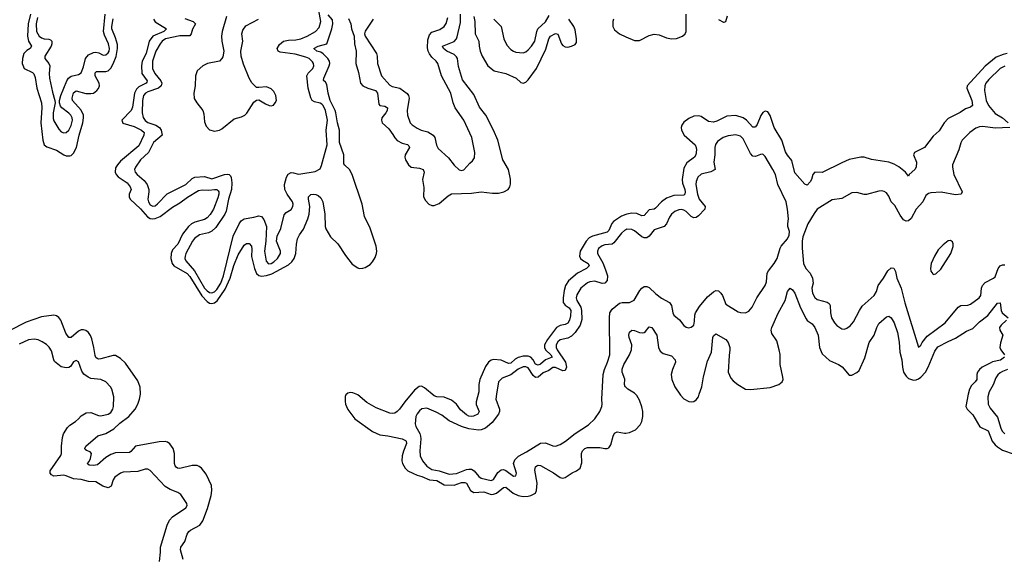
# Model space of a CAD drawing. Header units: inches. Extents: x 2001573 to 2220545, y 644482 to 846830.
# Tile 510 of 656: x 2115093 to 2123065, y 803933 to 808265. Entities that reach past the tile are written whole.
import ezdxf

# ---------------------------------------------------------------- set-up
doc = ezdxf.new("R2010")
doc.units = ezdxf.units.IN
doc.header["$MEASUREMENT"] = 0
doc.layers.add('C1810', color=7, linetype='Continuous')
doc.layers.add('C1820', color=7, linetype='Continuous')

msp = doc.modelspace()

# ---------------------------------------------------------------- linework, layer by layer
at = {"layer": 'C1810', "color": 5}
for points, elevation in [([(2116430, 808273.8), (2116498.7, 808250), (2116516.3, 808230), (2116493.1, 808186.9), (2116482.3, 808150), (2116470, 808135), (2116390, 808134.3), (2116274.7, 808110), (2116245.4, 808090), (2116229.5, 808070), (2116195.3, 808010), (2116169.6, 807930), (2116168.5, 807870), (2116186.1, 807830), (2116236.1, 807770), (2116243.9, 807750), (2116238.6, 807730), (2116218.2, 807710), (2116130, 807680.6), (2116110.4, 807669.6), (2116095, 807650), (2116086.1, 807610), (2116083.4, 807510), (2116091.7, 807471.7), (2116110, 807447.9), (2116131.8, 807431.8), (2116195.8, 807410), (2116225.9, 807390), (2116238.9, 807370), (2116246.7, 807330), (2116175.6, 807270), (2116136, 807190), (2116070.2, 807130), (2116030.2, 807070), (2116023.9, 807050), (2116027.1, 807030), (2116043.2, 807010), (2116101.8, 806961.8), (2116124.3, 806930), (2116138, 806890), (2116139.7, 806870), (2116131.7, 806810), (2116135.6, 806790), (2116150, 806764.9), (2116170, 806753.4), (2116190, 806757.4), (2116210, 806771.8), (2116286.4, 806853.6), (2116438.5, 806930), (2116490, 806977.4), (2116510, 806988.1), (2116590, 806993.2), (2116650, 806976.2), (2116750.1, 807010.2), (2116773.4, 807013.4), (2116789.4, 807009.4), (2116799.5, 806999.5), (2116805.5, 806985.5), (2116810, 806942), (2116807.5, 806890), (2116784.6, 806810), (2116766, 806714), (2116754.5, 806690), (2116680, 806580), (2116650, 806550.7), (2116621.4, 806538.6), (2116550, 806522.3), (2116507.9, 806492.1), (2116491.7, 806470), (2116437.7, 806370), (2116431.6, 806350), (2116430.1, 806330), (2116439, 806310), (2116509.1, 806229.1), (2116590, 806088.9), (2116610, 806066.9), (2116630, 806054.1), (2116650, 806051.5), (2116670, 806059.5), (2116690, 806078.1), (2116721.2, 806130), (2116742, 806190), (2116821.3, 806510), (2116869.3, 806610.7), (2116886.2, 806633.8), (2116910, 806651.5), (2116990, 806664.7), (2117030, 806676.9), (2117051.1, 806671.1), (2117070, 806645.5), (2117090.2, 806590), (2117086.4, 806470), (2117076.3, 806390), (2117089.1, 806309.1), (2117106.7, 806286.7), (2117128.4, 806288.4), (2117150, 806301.7), (2117180.7, 806330), (2117205, 806370), (2117205, 806390), (2117172.4, 806470), (2117178.5, 806510), (2117207.6, 806572.4), (2117235.3, 806684.7), (2117250, 806702), (2117290, 806727.2), (2117303.9, 806750), (2117307.6, 806770), (2117301.4, 806790), (2117258.4, 806850), (2117240.7, 806890), (2117236.5, 806930), (2117252, 806988), (2117267.8, 807012.2), (2117290, 807025.5), (2117310, 807024.9), (2117350, 807013.8), (2117370, 807014.9), (2117484.7, 807035.2), (2117524.7, 807055.3), (2117537.2, 807082.7), (2117582.5, 807250), (2117574.2, 807370), (2117584, 807450), (2117569.9, 807530), (2117550.4, 807570), (2117539.6, 807579.6), (2117527.1, 807587.1), (2117478.6, 807598.6), (2117461.2, 807610), (2117450.4, 807630.4), (2117428.4, 807710), (2117418.3, 807810), (2117427.6, 807832.4), (2117467.7, 807870), (2117473.2, 807890), (2117470.7, 807910), (2117463.7, 807923.7), (2117437.8, 807950), (2117410, 807961.6), (2117324.1, 807984.1), (2117201.7, 808001.7), (2117184.5, 808010), (2117177.1, 808030), (2117197.1, 808062.9), (2117229.5, 808090.5), (2117270, 808099.6), (2117330, 808100.8), (2117370, 808109.2), (2117420.9, 808130), (2117487.4, 808170), (2117517.5, 808202.5), (2117530.4, 808249.6), (2117509.1, 808370)], 280), ([(2115179.3, 808310), (2115162.6, 808230), (2115156.5, 808130), (2115163.3, 808090), (2115187.7, 808050), (2115179.1, 808030), (2115150, 808013.8), (2115127.9, 807990), (2115114.8, 807950), (2115112.6, 807910), (2115130, 807868.2), (2115195.8, 807835.8), (2115206.3, 807826.3), (2115217.7, 807797.7), (2115232.1, 807710), (2115269.8, 807589.8), (2115272.3, 807550), (2115264, 807430), (2115279.5, 807290), (2115290, 807252.2), (2115313.4, 807233.4), (2115390, 807208.4), (2115450, 807170.1), (2115470, 807163.1), (2115498.2, 807161.8), (2115510, 807164), (2115530, 807182.3), (2115553.4, 807230), (2115573.7, 807330), (2115603.4, 807430), (2115610.2, 807470), (2115609.2, 807490), (2115590, 807532.1), (2115519.4, 807610), (2115517.1, 807630), (2115528.5, 807671.5), (2115550, 807688), (2115627.4, 807667.4), (2115670, 807665.5), (2115690, 807670.1), (2115716.8, 807690), (2115730, 807706.7), (2115739.2, 807730), (2115735.5, 807750), (2115703, 807810), (2115704.7, 807835.3), (2115715, 807844.9), (2115790, 807844.2), (2115810, 807851.7), (2115830, 807872.6), (2115850, 807906.9), (2115874.7, 807965.3), (2115885.9, 808030), (2115884.6, 808064.6), (2115870, 808117.3), (2115838.4, 808190), (2115838.1, 808210), (2115850, 808272.4)], 260), ([(2115237.3, 808282.7), (2115226.6, 808230), (2115229.7, 808169.7), (2115250, 808130.9), (2115270, 808117.5), (2115290, 808111), (2115330, 808107.5), (2115342, 808102), (2115352.4, 808090), (2115352.9, 808070), (2115346.8, 808050), (2115296.9, 807970), (2115295.3, 807950), (2115329.2, 807910), (2115336.8, 807890), (2115331, 807830), (2115335.2, 807790), (2115357.8, 807677.8), (2115378, 807610), (2115380.3, 807590), (2115364.1, 807510), (2115364.4, 807464.4), (2115370, 807446.4), (2115410, 807378.7), (2115430, 807356), (2115450, 807347.6), (2115470, 807351.6), (2115490, 807370.3), (2115510, 807407), (2115520.2, 807450), (2115517, 807470), (2115506.2, 807490), (2115490, 807507.8), (2115433.7, 807550), (2115424.2, 807564.2), (2115416.4, 807590), (2115416.1, 807610), (2115425.3, 807650), (2115474.9, 807770), (2115489.2, 807790.8), (2115510, 807807.6), (2115570, 807820.2), (2115590, 807834.9), (2115610, 807883.7), (2115624.6, 807950), (2115650, 807980.4), (2115690, 807999.6), (2115710, 808000.7), (2115734.9, 807994.9), (2115770, 807978.4), (2115790, 807978.8), (2115810, 807995.6), (2115816.4, 808010), (2115819.3, 808030), (2115811.3, 808070), (2115778.9, 808138.9), (2115770.3, 808170), (2115785, 808310)], 280), ([(2116177.5, 808270), (2116188.7, 808248.7), (2116280.3, 808190), (2116260.2, 808170), (2116170.7, 808130), (2116141.3, 808090), (2116116.5, 807990), (2116084, 807930), (2116079.8, 807890), (2116083, 807830), (2116125, 807770), (2116121.6, 807758.4), (2116117.8, 807750), (2116058.1, 807721.9), (2116038.6, 807701.4), (2116023.6, 807670), (2116005.3, 807554.7), (2115996, 807530), (2115919.7, 807450), (2115927.5, 807427.5), (2116020.6, 807400.6), (2116078, 807370), (2116099.6, 807350), (2116099, 807330), (2116056.4, 807243.6), (2115910, 807117.3), (2115885.3, 807090), (2115870, 807064), (2115866.1, 807030), (2115874.1, 807010), (2115890, 806991.5), (2115962.7, 806942.7), (2115988.5, 806910), (2115994.5, 806890), (2115979.2, 806850), (2115978.5, 806830), (2115988.3, 806810), (2116071.9, 806731.9), (2116127.6, 806667.6), (2116150, 806655.3), (2116170, 806650.6), (2116190, 806653.4), (2116230, 806671.1), (2116330, 806746.8), (2116390, 806780.3), (2116452.4, 806827.6), (2116540.4, 806879.6), (2116570, 806886.7), (2116624, 806884), (2116670, 806889.4), (2116688.3, 806888.3), (2116699.4, 806879.4), (2116704.9, 806870), (2116705.3, 806850), (2116697.7, 806822.3), (2116661.2, 806730), (2116634.4, 806685.6), (2116610, 806658.4), (2116590, 806646), (2116510, 806623.1), (2116485, 806610), (2116460.6, 806590), (2116410, 806527.2), (2116372.8, 806447.2), (2116330, 806401), (2116318.3, 806370), (2116316.3, 806330), (2116327.9, 806290), (2116340.6, 806270), (2116450, 806207.7), (2116470, 806184.2), (2116566.6, 806026.6), (2116610, 805981.8), (2116630, 805968.9), (2116650, 805966.2), (2116670, 805971.6), (2116692.5, 805987.5), (2116757.4, 806082.6), (2116798.2, 806170), (2116827.4, 806272.6), (2116861.5, 806358.5), (2116910, 806437.1), (2116930, 806452.4), (2116950, 806452.7), (2116968.9, 806428.9), (2116973.1, 806406.9), (2116970, 806344.9), (2116994.6, 806250), (2117010, 806209.6), (2117030, 806191.6), (2117050, 806186), (2117090, 806190.9), (2117133.4, 806206.6), (2117270, 806278.8), (2117296.6, 806303.4), (2117315.3, 806330), (2117329.1, 806370), (2117333.1, 806446.9), (2117342.7, 806490), (2117358.4, 806521.6), (2117391.4, 806568.6), (2117425.4, 806650), (2117437.1, 806690), (2117441.3, 806750), (2117431.7, 806810), (2117432.6, 806830), (2117450, 806847.4), (2117470, 806851.7), (2117490, 806849.3), (2117510, 806839.8), (2117530, 806821.2), (2117546.2, 806790), (2117564.2, 806690), (2117565.8, 806590), (2117571, 806570), (2117610, 806506.7), (2117670.1, 806450.1), (2117730, 806355.6), (2117784.7, 806284.7), (2117830, 806254), (2117842.8, 806250), (2117870, 806251.1), (2117890, 806257.6), (2117930, 806281.9), (2117950, 806304.2), (2117970, 806337.5), (2117982.5, 806370), (2117984.8, 806390), (2117979, 806430), (2117930, 806576.4), (2117884.1, 806670), (2117865.2, 806770), (2117786.2, 807010), (2117764.6, 807050), (2117725, 807085), (2117717.9, 807097.9), (2117716.8, 807170), (2117683.6, 807270), (2117682.5, 807370), (2117666.1, 807430), (2117653.7, 807510), (2117648, 807530), (2117607.3, 807610), (2117591.2, 807670), (2117580.8, 807740.8), (2117570, 807758.8), (2117552.4, 807772.4), (2117554.6, 807790), (2117599.2, 807890), (2117604.1, 807910), (2117600.5, 807930), (2117588.3, 807950), (2117550, 807987.6), (2117530, 808000.9), (2117498.7, 808010), (2117474, 808030), (2117509.6, 808050), (2117578.8, 808070), (2117620.6, 808190), (2117628, 808230), (2117624.8, 808264.8), (2117590, 808304.1)], 260), ([(2116767.2, 808290), (2116732.2, 808170), (2116726.4, 808130), (2116729.2, 808090), (2116745.1, 808010), (2116736.8, 807963.2), (2116730, 807949.8), (2116710, 807929.9), (2116612.7, 807910), (2116575.6, 807890), (2116530.3, 807850), (2116516.5, 807810), (2116514.2, 807730), (2116503.9, 807670), (2116506.6, 807626.6), (2116526.3, 807590), (2116574.6, 807530), (2116582.8, 807502.8), (2116590, 807436), (2116602.3, 807402.3), (2116630, 807373.7), (2116670, 807361.7), (2116710, 807370.2), (2116730, 807381.3), (2116830, 807461.5), (2116890, 807477.8), (2116914.7, 807490), (2116933.2, 807506.8), (2116990, 807596.3), (2117010, 807613), (2117030, 807614.9), (2117082, 807582), (2117112, 807570), (2117130, 807567.4), (2117147, 807573), (2117162, 807590), (2117170.9, 807610), (2117167.4, 807650), (2117150, 807684.2), (2117130, 807705.1), (2117090, 807721), (2117030, 807714.3), (2117010, 807716.3), (2116972.6, 807752.6), (2116949.9, 807790), (2116904, 807904), (2116886, 807970), (2116882.3, 808010), (2116899.4, 808090), (2116891.3, 808150), (2116899.2, 808180.7), (2116925, 808215), (2117027.1, 808270)], 320), ([(2117754.2, 808274.2), (2117774.8, 808230), (2117780.4, 808190), (2117801.1, 808130), (2117804.4, 808070), (2117817.5, 808010), (2117815.5, 807910), (2117836.5, 807836.5), (2117851.6, 807750), (2117871.3, 807730), (2117912.8, 807710), (2117973, 807690), (2117988.7, 807668.7), (2118001.2, 807581.2), (2118010, 807569.4), (2118050, 807563.5), (2118070.1, 807550.1), (2118068.6, 807530), (2118057.6, 807510), (2118025.6, 807470), (2118021.2, 807450), (2118029.1, 807430), (2118081, 807381), (2118115.1, 807335.1), (2118130, 807306.7), (2118150, 807284.8), (2118190, 807264.3), (2118232.7, 807252.7), (2118243.6, 807243.6), (2118249, 807230), (2118215.2, 807170), (2118212.2, 807150), (2118216.5, 807130), (2118240.3, 807090), (2118263, 807070), (2118330, 807062.6), (2118358.7, 807050), (2118366.5, 807030), (2118354.4, 806970), (2118364.8, 806904.8), (2118363.2, 806830), (2118379, 806799), (2118406, 806770), (2118430, 806759.7), (2118450, 806758.9), (2118490, 806776.2), (2118561.3, 806838.7), (2118590, 806854.3), (2118750, 806858.2), (2118830, 806869.3), (2118921.6, 806858.4), (2118970, 806859.2), (2119012.7, 806870), (2119047.3, 806890), (2119060.4, 806910), (2119067.3, 806932.7), (2119067.5, 806972.5), (2119050.9, 807050.9), (2119004.5, 807130), (2118964.5, 807290), (2118930.4, 807370), (2118867.9, 807490), (2118817.1, 807557.1), (2118770, 807657.6), (2118678.2, 807778.2), (2118645.2, 807885.2), (2118636.5, 807950), (2118630, 807962.7), (2118610, 807983), (2118551.6, 808010), (2118524, 808030), (2118516.4, 808050), (2118610, 808087.7), (2118629.9, 808110), (2118635.3, 808124.7), (2118661.9, 808241.9), (2118662.5, 808310)], 260), ([(2117954, 808270), (2117890, 808171.3), (2117885.5, 808150), (2117891.3, 808130), (2117980.7, 807990), (2117987.1, 807970), (2117991.3, 807910), (2118021.3, 807810), (2118090, 807735), (2118110, 807723.2), (2118170.8, 807710.8), (2118230, 807665.7), (2118241.3, 807650), (2118247.5, 807630), (2118229.3, 807530), (2118231.9, 807491.9), (2118253.8, 807430), (2118270, 807411.6), (2118310, 807384.7), (2118343, 807370), (2118396.7, 807356.7), (2118440.3, 807330), (2118452.9, 807310), (2118468.1, 807248.1), (2118480.4, 807220.4), (2118564.6, 807144.6), (2118610, 807086.8), (2118650, 807047.3), (2118670, 807042), (2118690, 807048), (2118737.2, 807102.8), (2118758.9, 807121.1), (2118774.6, 807145.4), (2118777.2, 807190), (2118754.3, 807310), (2118688.5, 807450), (2118618.9, 807550), (2118603.5, 807590), (2118582.4, 807670), (2118507.9, 807810), (2118478, 807910), (2118466.2, 807930), (2118430, 807962), (2118410, 807987.8), (2118400.1, 808010), (2118396, 808036), (2118397.5, 808102.5), (2118410, 808143.2), (2118430, 808164.5), (2118495.3, 808184.7), (2118529.7, 808210), (2118545.4, 808234.6), (2118558.1, 808281.9)], 280), ([(2118771, 808291), (2118778.5, 808250), (2118781.7, 808150), (2118811.4, 808091.4), (2118812.7, 808050), (2118820.5, 808010), (2118837.1, 807970), (2118882.9, 807890), (2118934.4, 807850), (2119030, 807829.3), (2119111.9, 807791.9), (2119150, 807755.8), (2119170, 807750.3), (2119190, 807758.9), (2119210, 807777.3), (2119277.8, 807870), (2119353, 808027), (2119378.1, 808110), (2119390, 808132.2), (2119430, 808153.5), (2119450, 808147.6), (2119478.5, 808070), (2119490, 808054.4), (2119510, 808044.7), (2119530, 808043.3), (2119561, 808050), (2119590, 808063.8), (2119600.2, 808079.8), (2119602.4, 808110), (2119590, 808183.5), (2119578.5, 808210), (2119538.9, 808270)], 260), ([(2118931.3, 808270), (2118991.5, 808210), (2119012.4, 808110), (2119038, 808058), (2119070, 808023.7), (2119090, 808008.9), (2119110, 808001.7), (2119170, 807996.4), (2119190, 808004.4), (2119210, 808019.5), (2119236.4, 808050), (2119262.7, 808090), (2119279.5, 808170), (2119288.4, 808191.6), (2119350, 808246.5), (2119380.4, 808299.6)], 280), ([(2119901.9, 808270), (2119894.8, 808250), (2119894.2, 808210), (2119910, 808182), (2119948.8, 808150), (2120000, 808126.7)], 260), ([(2120000, 806685.7), (2119966.8, 806673.2), (2119900.8, 806630), (2119887.2, 806612.8), (2119862, 806558), (2119850, 806543.9), (2119729.8, 806510.2), (2119703.8, 806496.2), (2119678.3, 806470), (2119630.6, 806390), (2119624.2, 806350), (2119633.2, 806330), (2119650, 806315.5), (2119695.2, 806290), (2119703.6, 806270), (2119680.8, 806250), (2119610, 806211.6), (2119537.5, 806150), (2119512.9, 806110), (2119502, 806070), (2119493.9, 806010), (2119494.3, 805974.4), (2119510, 805950.8), (2119542.4, 805930), (2119554.7, 805910), (2119553.2, 805866.8), (2119544.8, 805830), (2119530, 805807.4), (2119510, 805794.4), (2119470, 805788.4), (2119438.1, 805770), (2119367.1, 805672.9), (2119343.3, 805630), (2119342, 805610), (2119351.2, 805590), (2119393.8, 805550), (2119404.6, 805530), (2119351.2, 805508.8), (2119310, 805474.7), (2119290, 805466.2), (2119270, 805474.5), (2119249.2, 805510), (2119230.8, 805530.8), (2119210, 805539.5), (2119170, 805538.9), (2119130, 805528.6), (2119104.3, 805515.7), (2119070, 805482.6), (2119050, 805478.5), (2118990, 805506.7), (2118930, 805512.2), (2118910, 805505.6), (2118890, 805489.1), (2118864.7, 805455.3), (2118818.9, 805350), (2118810.1, 805310), (2118811.2, 805250), (2118787.9, 805170), (2118790, 805146), (2118813.4, 805090), (2118802.8, 805070), (2118766.3, 805053.7), (2118750, 805049.9), (2118730, 805052.2), (2118710, 805063.2), (2118662.9, 805102.9), (2118629.1, 805150), (2118590, 805182), (2118530, 805205.8), (2118470, 805208.6), (2118450, 805216), (2118370, 805281.1), (2118345.3, 805294.7), (2118326.6, 805293.4), (2118290, 805263.7), (2118211.3, 805170), (2118169.4, 805110.6), (2118150, 805089.9), (2118130, 805077), (2118110, 805072.9), (2118090, 805076.4), (2117979.4, 805119.4), (2117904.5, 805164.5), (2117830, 805225.8), (2117790, 805241), (2117770, 805243.5), (2117750, 805239.7), (2117734.7, 805225.3), (2117729.4, 805210.6), (2117727.8, 805172.2), (2117730.2, 805150), (2117738.5, 805130), (2117750, 805106.9), (2117806.4, 805030), (2117950, 804927.4), (2118010, 804900.7), (2118074.5, 804894.5), (2118189.1, 804869.1), (2118215.9, 804855.9), (2118221.5, 804850), (2118224.1, 804830), (2118200.9, 804770), (2118190.7, 804730), (2118187.8, 804690), (2118191.3, 804670), (2118213.1, 804630), (2118236.9, 804610), (2118276.9, 804590), (2118310, 804573.8), (2118350, 804562.8), (2118410, 804538), (2118470, 804532.4), (2118530, 804497.4), (2118610, 804494.3), (2118670, 804514.9), (2118696, 804516), (2118710, 804509.4), (2118743.4, 804450), (2118770, 804434.7), (2118850, 804439.9), (2118910, 804418), (2118930, 804419.6), (2118953.3, 804430), (2119010, 804475.3), (2119030, 804476.6), (2119089, 804430), (2119128.4, 804410), (2119170, 804402.5), (2119210, 804404.7), (2119230.7, 804410), (2119267.9, 804430), (2119278.5, 804450), (2119282.6, 804510), (2119263.8, 804616.2), (2119270, 804641.3), (2119280.7, 804650), (2119290, 804654.4), (2119310, 804653.4), (2119413.7, 804593.7), (2119470, 804555.1), (2119490, 804551.1), (2119510, 804555.2), (2119565.3, 804594.7), (2119601.6, 804610), (2119630.8, 804630), (2119644.9, 804675.1), (2119642.7, 804750), (2119650, 804772.7), (2119668.4, 804791.6), (2119690, 804798.2), (2119790, 804798.8), (2119830, 804790.2), (2119850, 804790.3), (2119863.9, 804796.1), (2119880, 804820), (2119897.2, 804890), (2119910, 804914.9), (2119930, 804924.4), (2119990, 804913.6), (2120000, 804914.9)], 260), ([(2120000, 806561.6), (2119990, 806556.8), (2119964.4, 806535.6), (2119904.4, 806455.6), (2119890, 806447.4), (2119830, 806440.6), (2119810, 806433.8), (2119779.1, 806410), (2119770.2, 806390), (2119772, 806370), (2119815.4, 806295.4), (2119837.2, 806237.2), (2119851.2, 806190), (2119849.5, 806150.5), (2119830, 806129.9), (2119810, 806128.6), (2119750, 806145.2), (2119710, 806140.2), (2119690, 806132), (2119635.9, 806090), (2119603.7, 806036.3), (2119597.7, 806010), (2119604.2, 805990), (2119635.4, 805935.4), (2119642.3, 805910), (2119644.8, 805835.2), (2119632.1, 805790), (2119590, 805729.8), (2119560.2, 805699.8), (2119530, 805683.2), (2119470, 805671.5), (2119450, 805654.2), (2119437.4, 805630), (2119436.1, 805610), (2119443.5, 805590), (2119512.2, 805490), (2119519.1, 805450), (2119510, 805423.5), (2119490, 805420.5), (2119430, 805446.4), (2119410, 805445.8), (2119377.5, 805422.5), (2119330, 805403.8), (2119290, 805369.9), (2119270, 805366.7), (2119250, 805382.5), (2119210, 805443.2), (2119190, 805452.5), (2119170, 805451.8), (2119130, 805432.5), (2119070, 805388.2), (2118999.4, 805360.6), (2118970.3, 805330), (2118952.1, 805230), (2118949.3, 805189.3), (2118976.6, 805110), (2118977.6, 805090), (2118970.9, 805070), (2118918.5, 805001.5), (2118898, 804982), (2118863.8, 804956.2), (2118830, 804942), (2118810, 804940.3), (2118730, 804951.1), (2118669.9, 804969.9), (2118570, 805016.1), (2118510, 805060.4), (2118465.9, 805085.9), (2118390, 805116.9), (2118350, 805111.1), (2118330, 805096.3), (2118310, 805071.8), (2118299.6, 805050), (2118295.6, 804990), (2118301.5, 804970), (2118332.9, 804912.8), (2118339.3, 804890), (2118341.6, 804870), (2118331.8, 804771.8), (2118336, 804730), (2118353.5, 804690), (2118388.3, 804648.3), (2118430, 804621.6), (2118490.4, 804610.4), (2118570, 804581.8), (2118630, 804589.2), (2118710, 804620.4), (2118730, 804624.3), (2118750, 804621.9), (2118772.1, 804610), (2118810, 804563.6), (2118830, 804549.1), (2118909.6, 804530.4), (2118930, 804540.4), (2118963.2, 804596.8), (2118990, 804617.2), (2119010, 804620.2), (2119030, 804613.1), (2119090, 804567.6), (2119110, 804568.2), (2119116.3, 804590), (2119092.2, 804670), (2119101, 804699), (2119130.5, 804729.5), (2119196.8, 804763.2), (2119310, 804835), (2119350, 804835.8), (2119410, 804812), (2119430, 804810.3), (2119470, 804822.6), (2119513.3, 804850), (2119590, 804912.3), (2119697.7, 804982.3), (2119749.6, 805030), (2119790, 805090.4), (2119807.2, 805130), (2119809.7, 805150), (2119805.6, 805190), (2119817.4, 805390), (2119827.3, 805430), (2119851.9, 805490), (2119869.9, 805550.1), (2119867.9, 805850), (2119872.3, 805890), (2119890, 805920.2), (2119950, 805968.8), (2119970, 805974.3), (2120000, 805974.1)], 280), ([(2116417.2, 803890), (2116395.3, 803970), (2116396.9, 803990), (2116430, 804038), (2116450, 804095.5), (2116462.5, 804117.5), (2116476.9, 804130), (2116551.6, 804168.4), (2116575.8, 804204.2), (2116614.4, 804305.6), (2116642.8, 804410), (2116649.7, 804450), (2116645.4, 804490), (2116602.2, 804582.2), (2116564.2, 804630), (2116545.6, 804645.6), (2116530, 804651.8), (2116490, 804651.6), (2116390, 804628.2), (2116370, 804631.1), (2116359.6, 804639.6), (2116350.8, 804650.8), (2116346.6, 804670), (2116345.8, 804750), (2116336.4, 804790), (2116308.9, 804828.9), (2116290, 804841), (2116270, 804846.4), (2116223.6, 804843.6), (2116031.6, 804810), (2115994, 804766), (2115981.8, 804758.2), (2115870, 804754.2), (2115830, 804741.8), (2115790, 804716.9), (2115722, 804658), (2115690, 804651.6), (2115655.3, 804655.3), (2115644, 804664), (2115640.7, 804670), (2115655.3, 804684.7), (2115667, 804710), (2115674.5, 804750), (2115663.7, 804763.7), (2115634.3, 804774.3), (2115623.5, 804783.5), (2115619.6, 804790), (2115629.7, 804810), (2115726.1, 804893.9), (2115790, 804913.4), (2115855.7, 804950), (2115903.9, 804996.1), (2115975.4, 805050), (2116027, 805110), (2116050.8, 805150), (2116064.1, 805190), (2116070.8, 805230), (2116068.6, 805288.6), (2116050, 805338.4), (2115950, 805482.9), (2115910, 805519.7), (2115870, 805543.1), (2115850, 805543.9), (2115750, 805516.3), (2115730, 805514.2), (2115719.3, 805519.3), (2115708.4, 805528.4), (2115703.8, 805543.8), (2115694.5, 805610), (2115678.3, 805678.3), (2115666.5, 805706.5), (2115649.7, 805730), (2115627.9, 805747.9), (2115610, 805753.3), (2115590, 805752), (2115570, 805742.4), (2115510, 805688.7), (2115490, 805689.7), (2115465.9, 805725.9), (2115425.3, 805830), (2115410, 805852.1), (2115390, 805866), (2115370, 805869.7), (2115270, 805858.4), (2115144.5, 805815.5), (2115014.2, 805745.8)], 260), ([(2116224.1, 803875.9), (2116233, 803950), (2116232.3, 803990), (2116286, 804170), (2116305.6, 804210), (2116330, 804237.7), (2116438.9, 804310), (2116448.2, 804330), (2116445.4, 804345.4), (2116398.7, 804418.7), (2116374, 804434), (2116310, 804457.8), (2116270, 804483.5), (2116150, 804611.8), (2116130, 804623.6), (2116110, 804622.4), (2116050, 804604.5), (2115930, 804598.8), (2115907.9, 804592.1), (2115862.3, 804557.7), (2115850, 804537), (2115833.9, 804486.1), (2115810, 804472.7), (2115764.9, 804484.9), (2115710, 804521.6), (2115650, 804524.5), (2115590, 804538.2), (2115530, 804543.6), (2115470, 804569.9), (2115450, 804573.8), (2115370, 804565.6), (2115350, 804577), (2115340.5, 804590), (2115338.7, 804610), (2115427, 804733), (2115431.5, 804750), (2115430.5, 804810), (2115439, 804881), (2115448.7, 804910), (2115479.8, 804960.2), (2115499, 804981), (2115546, 805010), (2115569.3, 805030), (2115590, 805055.5), (2115630, 805078.4), (2115670, 805082.4), (2115730, 805058.4), (2115750, 805055.8), (2115809, 805070), (2115830, 805082), (2115847.8, 805110), (2115852.4, 805130), (2115855.1, 805210), (2115839.7, 805270), (2115827.8, 805290), (2115790.6, 805330.6), (2115748.7, 805350), (2115670, 805358), (2115647.6, 805367.6), (2115612.7, 805392.7), (2115596.6, 805416.6), (2115570, 805494), (2115550, 805504.5), (2115540.7, 805499.3), (2115530, 805492.3), (2115504.2, 805455.8), (2115490, 805448.2), (2115470, 805443.1), (2115430, 805451.2), (2115376.2, 805496.2), (2115368.5, 805510), (2115350, 805580.9), (2115331.3, 805611.3), (2115310, 805632.3), (2115275.2, 805655.2), (2115243.7, 805670), (2115210, 805676.8), (2115165.5, 805670), (2115090, 805636.8)], 280), ([(2120000, 805286.7), (2119996.4, 805290), (2119990.9, 805310), (2119992.7, 805352.7), (2119970.8, 805410), (2119972.1, 805432.1), (2119984.7, 805470), (2120000, 805497.2)], 260)]:
    msp.add_lwpolyline(points, dxfattribs=dict(at, elevation=elevation))
at = {"layer": 'C1820', "color": 5}
for points, elevation in [([(2120000, 808126.7), (2120070, 808094.9), (2120110, 808095.6), (2120190, 808135.5), (2120230, 808147), (2120270, 808141.1), (2120330, 808117.1), (2120369.5, 808109.5), (2120410, 808111.1), (2120460.5, 808130), (2120481, 808150), (2120488.7, 808170), (2120488.6, 808310)], 260), ([(2120750, 808266.1), (2120790, 808243.5), (2120795.9, 808244.1), (2120810, 808250.3), (2120824.2, 808295.8)], 260), ([(2123089.2, 807990.8), (2123056.3, 807983.7), (2122998.7, 807961.3), (2122910, 807887.3), (2122762.8, 807730), (2122760.7, 807710), (2122801, 807610), (2122807.2, 807570), (2122790, 807555.1), (2122750, 807542.7), (2122707.2, 807512.8), (2122610, 807464.8), (2122576.6, 807430), (2122536.9, 807363.1), (2122490, 807322), (2122417.4, 807230), (2122337.6, 807190), (2122330.3, 807170), (2122353.7, 807110), (2122352.2, 807070), (2122340.5, 807050), (2122294.8, 807010), (2122290, 806998), (2122265.1, 807030), (2122210, 807071.5), (2122173.3, 807093.3), (2122130.8, 807110.8), (2121990, 807132), (2121930, 807149.8), (2121902, 807150), (2121810, 807131.1), (2121750, 807106.2), (2121590, 807025.8), (2121530, 807029.5), (2121514.4, 807010), (2121504.9, 806970), (2121494.3, 806950), (2121470, 806923.6), (2121450, 806931.6), (2121370, 807023), (2121344.7, 807124.7), (2121310, 807166), (2121294.1, 807194.1), (2121263.9, 807290), (2121201.2, 807390), (2121170, 807487.8), (2121150, 807519.3), (2121130, 807523.1), (2121110, 807511.9), (2121092.9, 807487.2), (2121063.3, 807416.7), (2121050, 807395.6), (2121045.2, 807394.8), (2121030, 807393.6), (2120977, 807450), (2120950, 807468.3), (2120890, 807488.2), (2120817.7, 807482.3), (2120737.9, 807442.1), (2120710, 807434.3), (2120670, 807440.2), (2120610, 807479.1), (2120590, 807485.2), (2120550, 807482), (2120510, 807465), (2120470, 807434), (2120453.5, 807410), (2120448.8, 807390), (2120451.7, 807370), (2120473.5, 807330), (2120560.7, 807250), (2120571.1, 807230), (2120572.2, 807210), (2120566.7, 807170), (2120555.6, 807150), (2120494, 807106), (2120470, 807060.5), (2120456.3, 806970), (2120460.5, 806940.5), (2120477.9, 806890), (2120481.4, 806870), (2120478.2, 806850), (2120470, 806842.5), (2120390, 806841), (2120330, 806817.8), (2120290, 806789.2), (2120241.5, 806738.5), (2120230, 806730.7), (2120190, 806723.5), (2120150, 806679.3), (2120130, 806675.4), (2120090, 806694.2), (2120050, 806697.9), (2120010, 806689.5), (2120000, 806685.7)], 260), ([(2123070, 807889.3), (2123030, 807868), (2122938.7, 807781.3), (2122916.1, 807750), (2122907.6, 807730), (2122904.5, 807690), (2122916.8, 807610), (2122937.6, 807570), (2122990, 807503.8), (2123050.3, 807470), (2123094.9, 807430)], 280), ([(2123110.6, 807390), (2122990, 807387.1), (2122890, 807398.9), (2122863.2, 807396.8), (2122834.8, 807385.2), (2122786.7, 807350), (2122723.7, 807290), (2122712.3, 807267.7), (2122696.9, 807210), (2122646.3, 807090), (2122644.7, 807070), (2122656.5, 807010), (2122724.4, 806870), (2122714.8, 806850), (2122670, 806846.6), (2122553.9, 806866.1), (2122470, 806860.9), (2122450, 806855.4), (2122430, 806840.5), (2122404.7, 806790), (2122350.2, 806730), (2122310, 806653.3), (2122290, 806634), (2122270, 806631.1), (2122250, 806643.5), (2122221.3, 806681.3), (2122178.1, 806758.1), (2122149.7, 806790), (2122130, 806835.1), (2122110, 806860.7), (2122092.2, 806872.3), (2122070, 806878), (2122050, 806875.8), (2121950, 806849.6), (2121930, 806849.6), (2121870, 806864.2), (2121830, 806861.6), (2121750, 806816.3), (2121670, 806806.3), (2121550, 806729.7), (2121524.2, 806695.8), (2121475.2, 806610), (2121434.2, 806505.8), (2121428.1, 806470), (2121427.5, 806412.5), (2121438.5, 806290), (2121457.1, 806250), (2121491.7, 806210), (2121513.1, 806170), (2121516.5, 806130), (2121507.5, 806090), (2121511.3, 806050), (2121530, 806015.3), (2121550, 805999.1), (2121630, 805977.1), (2121646.3, 805966.3), (2121655.2, 805950), (2121658.5, 805890), (2121666.2, 805850), (2121689.4, 805809.4), (2121710, 805787), (2121750, 805759.5), (2121770, 805758.4), (2121790, 805764.4), (2121815.8, 805784.2), (2121842.5, 805817.5), (2121891.8, 805910), (2121915.3, 805944.7), (2122012.1, 806030), (2122030, 806062), (2122043.1, 806110), (2122086.3, 806170), (2122121.4, 806230), (2122150, 806253.8), (2122170, 806251.8), (2122183.9, 806223.9), (2122195.8, 806170), (2122230.1, 806090), (2122258.4, 805970), (2122370, 805611.3), (2122390, 805626.8), (2122399.6, 805650), (2122439.7, 805700.3), (2122584.8, 805810), (2122690, 805934.6), (2122712.1, 805947.9), (2122770, 805952.6), (2122790, 805959.1), (2122862.4, 806010), (2122875.8, 806030), (2122880.3, 806090), (2122888.2, 806111.8), (2122910, 806136.3), (2122977, 806170), (2122990, 806181.6), (2123015.8, 806250), (2123032.3, 806270), (2123050, 806278.3), (2123070, 806278.3)], 280), ([(2120000, 805974.1), (2120030, 805974), (2120067.9, 805992.1), (2120113.5, 806070), (2120130, 806090.2), (2120150, 806103.9), (2120170, 806104.2), (2120190, 806095.5), (2120243.9, 806043.9), (2120290, 806007.6), (2120354.6, 805974.6), (2120370.3, 805950), (2120380.4, 805890), (2120390.3, 805870.3), (2120434.3, 805834.3), (2120470, 805787.7), (2120490, 805773), (2120510, 805768), (2120530, 805773), (2120550, 805791), (2120557.2, 805822.7), (2120558.3, 805870), (2120565.4, 805890), (2120598, 805942), (2120661.7, 806018.3), (2120710, 806059.5), (2120730, 806070.3), (2120750, 806067.4), (2120770.2, 806050), (2120782.8, 806030), (2120810, 805961.3), (2120910, 805897.6), (2120930, 805892.2), (2120970, 805890.4), (2120996.1, 805903.9), (2121024.6, 805935.4), (2121061.1, 806010), (2121129.8, 806110.2), (2121139.8, 806140.2), (2121146.2, 806210), (2121155.5, 806230), (2121202.4, 806290), (2121227, 806330), (2121250, 806413.4), (2121258.3, 806430), (2121309.7, 806490), (2121322, 806518), (2121325.1, 806550), (2121312.8, 806590), (2121311.3, 806610), (2121317.7, 806650), (2121309.8, 806729.8), (2121298, 806790), (2121231.6, 806930), (2121211.7, 807010), (2121192, 807052), (2121130, 807157), (2121110, 807174.5), (2121090, 807173.6), (2121050, 807155.1), (2121030, 807159.1), (2121010, 807181.7), (2120950, 807300.4), (2120930, 807321.4), (2120890, 807332.4), (2120830, 807323.7), (2120788.7, 807310), (2120741.9, 807278.1), (2120725.5, 807254.5), (2120721.5, 807230), (2120722.3, 807170), (2120712.6, 807110), (2120723.1, 807050), (2120689, 807031), (2120610, 807013.6), (2120584.7, 806990), (2120570, 806955.1), (2120566.9, 806930), (2120580.1, 806850), (2120595, 806810), (2120644, 806750), (2120641.4, 806730), (2120590, 806676), (2120570, 806663.4), (2120550, 806660.6), (2120530, 806671.4), (2120490, 806711.4), (2120470, 806722.9), (2120450, 806726.9), (2120430, 806724.7), (2120396, 806710), (2120370.1, 806689.9), (2120354.1, 806665.9), (2120329.6, 806610.4), (2120310.1, 806589.9), (2120230, 806562.7), (2120190, 806511.9), (2120170, 806497.3), (2120150, 806496.8), (2120130, 806505.2), (2120070, 806555.3), (2120050, 806564.6), (2120010, 806566.3), (2120000, 806561.6)], 280), ([(2120000, 805497.2), (2120029.8, 805550), (2120046.6, 805590), (2120050.5, 805630.5), (2120028.4, 805690), (2120025.8, 805710), (2120030, 805732.7), (2120050, 805748.8), (2120070, 805746.3), (2120110, 805729.2), (2120133.5, 805726.5), (2120150, 805730.3), (2120160.9, 805739.1), (2120190, 805776.4), (2120210, 805771.8), (2120252, 805710), (2120265.4, 805610), (2120279.1, 805579.1), (2120301.5, 805561.5), (2120370, 805540.2), (2120399.6, 805510), (2120403.2, 805490), (2120378.5, 805430), (2120368.8, 805390), (2120372.6, 805350), (2120396.5, 805290), (2120442.4, 805222.4), (2120470, 805192.4), (2120510, 805170.2), (2120530, 805169.1), (2120550, 805172.6), (2120570, 805184.9), (2120587.6, 805210), (2120595.3, 805230), (2120614.6, 805290), (2120629.1, 805370), (2120662.1, 805497.9), (2120693.5, 805570), (2120705.8, 805690), (2120710, 805704), (2120730, 805720.5), (2120810, 805673.4), (2120830.2, 805650), (2120843.2, 805610), (2120843.8, 805590), (2120836.4, 805543.6), (2120828.5, 805410), (2120850, 805360.1), (2120870, 805338), (2120906.2, 805310), (2120970, 805272.6), (2121010, 805268.3), (2121170, 805285), (2121238, 805310), (2121265.1, 805330), (2121273.6, 805350), (2121272.5, 805367.5), (2121251.2, 805470), (2121249, 805551), (2121243, 805590), (2121223.7, 805663.7), (2121183.3, 805723.3), (2121177.8, 805750), (2121182.8, 805770), (2121234.1, 805885.9), (2121289.9, 805990.1), (2121310, 806062.8), (2121330, 806090.7), (2121350, 806077.1), (2121370, 806050.3), (2121414.8, 805930), (2121460.6, 805840.6), (2121470, 805826.7), (2121510, 805801.7), (2121530, 805770.4), (2121556.8, 805710), (2121567.8, 805610), (2121590, 805557), (2121650, 805504.4), (2121723, 805470), (2121751.1, 805451.1), (2121810, 805386), (2121830, 805384), (2121870, 805406), (2121890, 805423), (2121934.4, 805525.6), (2121970.6, 805650), (2122010.8, 805710), (2122032.4, 805770), (2122050, 805802.6), (2122110, 805857), (2122130, 805862), (2122150, 805848.7), (2122173.5, 805810), (2122201.3, 805730), (2122212.7, 805652.7), (2122217.7, 805570), (2122234.2, 805510), (2122240.1, 805450), (2122249.5, 805410), (2122270, 805376.5), (2122290, 805359.1), (2122330, 805345.4), (2122350, 805346.7), (2122370, 805355.2), (2122390, 805369.4), (2122427.6, 805410), (2122449.1, 805450.9), (2122501.7, 805578.3), (2122526.6, 805613.4), (2122610, 805658.4), (2122670, 805684.7), (2122759.3, 805740.7), (2122810, 805761.6), (2122862.8, 805817.2), (2122930.7, 805869.3), (2123010, 805968.4), (2123030, 805970.6), (2123039.7, 805910), (2123048.2, 805890), (2123095.8, 805850)], 260), ([(2123082.8, 805830), (2123038.8, 805790), (2123026, 805770), (2123028.1, 805750), (2123052.4, 805710), (2123033.1, 805646.9), (2123029.6, 805610), (2123036.2, 805590), (2123066.1, 805550)], 260), ([(2123067, 805530), (2123032.7, 805507.3), (2122970, 805491.8), (2122950, 805482.1), (2122886.8, 805450), (2122863.9, 805430), (2122849.1, 805410), (2122843.1, 805390), (2122842.5, 805350), (2122830.2, 805330), (2122799.2, 805300.8), (2122783.5, 805270), (2122771.9, 805230), (2122754.6, 805130), (2122763.1, 805110), (2122810, 805062.3), (2122866.9, 804966.9), (2122933.2, 804933.2), (2122966.7, 804850), (2122990, 804821.2), (2123010, 804803.1), (2123050, 804778.4), (2123145.4, 804745.5)], 260), ([(2123090, 805429.9), (2123050, 805415.4), (2123030, 805403.1), (2123012.5, 805387.5), (2122996.9, 805363.1), (2122973.7, 805306.3), (2122942, 805250), (2122930.2, 805210), (2122932.9, 805150), (2122950, 805118.3), (2123010, 805044), (2123036.5, 804956.5), (2123048.8, 804930), (2123070, 804908.4)], 280), ([(2120000, 804914.9), (2120030, 804919.1), (2120079.3, 804940.7), (2120117.7, 804982.3), (2120130, 805010.7), (2120138.5, 805050), (2120138.1, 805090), (2120130, 805129.5), (2120110, 805183.5), (2120090, 805219.8), (2120070, 805238.8), (2120018, 805270), (2120000, 805286.7)], 260)]:
    msp.add_lwpolyline(points, dxfattribs=dict(at, elevation=elevation))
at = {"layer": 'C1820', "color": 5, "elevation": 320}
msp.add_lwpolyline([(2122630, 806476.2), (2122610, 806473.3), (2122570, 806441.3), (2122530, 806399.7), (2122499, 806350), (2122472.8, 806290), (2122466, 806250), (2122470, 806226.8), (2122484.9, 806204.9), (2122490, 806200.5), (2122510, 806204.9), (2122550, 806243.1), (2122630.8, 806370), (2122650, 806426), (2122651.1, 806450), (2122644.2, 806464.2)], close=True, dxfattribs=at)

doc.saveas('drawing.dxf')
